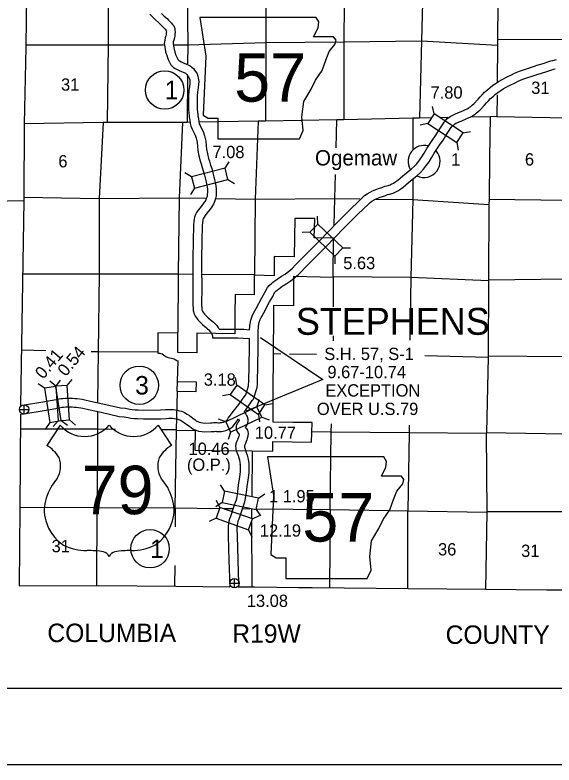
# Model space of a CAD drawing. Extents: x 369523 to 838377, y 495025 to 936819.
# Drawn here: x 574004 to 611048, y 495025 to 546526 of the extents above; entities that cross this region are included whole.
import ezdxf

# ---------------------------------------------------------------- set-up
doc = ezdxf.new("R2010")
doc.units = 0
for name, color, linetype in [('1', 7, 'Continuous'), ('21', 7, 'Continuous'), ('22', 7, 'Continuous'), ('6', 7, 'Continuous'), ('DSN_BRDG_Annotation', 7, 'Continuous'), ('DSN_DRFT_Common-Annotations', 7, 'Continuous'), ('DSN_DRFT_Common-Line', 7, 'Continuous'), ('DSN_DRFT_Junk-No-Plot', 7, 'Continuous'), ('Level 1', 7, 'Continuous'), ('Level 11', 7, 'Continuous'), ('Level 15', 7, 'Continuous'), ('Level 2', 7, 'Continuous'), ('Level 21', 7, 'Continuous'), ('Level 22', 7, 'Continuous'), ('Level 6', 7, 'Continuous')]:
    doc.layers.add(name, color=color, linetype=linetype)

msp = doc.modelspace()

# ---------------------------------------------------------------- linework, layer by layer
at = {"layer": '1'}
for start, end in [(75.3617, 209.3353), (243.6186, 40.9144)]:
    msp.add_arc((602121, 536472), 1100, start, end, dxfattribs=at)
at = {"layer": '21'}
for p, q in [((558537, 500305), (833097, 500305)), ((838377, 495025), (542697, 495025))]:
    msp.add_line(p, q, dxfattribs=at)
at = {"layer": '22'}
for points in [[(586711, 546363), (587111, 543698), (586933, 539657), (587289, 539435), (587955, 539435), (587955, 538014), (593550, 538014), (593817, 538591), (593728, 539524), (593861, 540589), (594350, 541433), (594661, 542055), (595105, 542721), (595371, 543432), (595593, 544009), (595993, 544497), (596082, 544808), (595904, 545030), (594527, 545030), (594838, 545652), (594883, 546052), (594698, 546359)], [(591366, 516187), (591765, 513522), (591588, 509481), (591943, 509259), (592609, 509259), (592609, 507838), (598205, 507838), (598471, 508415), (598382, 509348), (598516, 510414), (599004, 511257), (599315, 511879), (599759, 512545), (600025, 513256), (600248, 513833), (600647, 514322), (600736, 514632), (600558, 514854), (599182, 514854), (599493, 515476), (599537, 515876), (599353, 516183)]]:
    msp.add_lwpolyline(points, close=True, dxfattribs=at)
at = {"layer": '6'}
for p, q in [((577099, 518369), (576190, 516964)), ((583855, 518369), (584764, 516964))]:
    msp.add_line(p, q, dxfattribs=at)
for centre, radius, start, end in [((578791, 519793), 2211, 220.075, 319.6701), ((582163, 519793), 2211, 220.3299, 319.925), ((575003, 514924), 2361, 30.7809, 59.9883), ((585951, 514924), 2361, 120.0117, 149.2191), ((575522, 515546), 1618, 328.8105, 21.2108), ((585432, 515546), 1618, 158.7892, 211.1895), ((579755, 512229), 3776, 138.9565, 162.6913), ((581200, 512229), 3776, 17.3087, 41.0435), ((578508, 512538), 2495, 160.9576, 197.3819), ((582446, 512538), 2495, 342.6181, 19.0424), ((578914, 512546), 2887, 195.1074, 237.1312), ((582040, 512546), 2887, 302.8688, 344.8926), ((578968, 513455), 3707, 244.0771, 269.5779), ((581986, 513455), 3707, 270.4221, 295.9229), ((579054, 502959), 6790, 81.1942, 90.9539), ((579903, 509047), 651, 28.0342, 72.9864), ((581051, 509047), 651, 107.0136, 151.9658), ((581901, 502959), 6790, 89.0461, 98.8058)]:
    msp.add_arc(centre, radius, start, end, dxfattribs=at)
at = {"layer": 'DSN_DRFT_Common-Annotations'}
for p, q in [((574629, 519118), (574629, 519768)), ((574304, 519443), (574954, 519443)), ((589084, 507183), (589084, 507833)), ((588759, 507508), (589409, 507508))]:
    msp.add_line(p, q, dxfattribs=at)
for centre in [(574629, 519443), (589084, 507508)]:
    msp.add_circle(centre, 325, dxfattribs=at)
at = {"layer": 'DSN_DRFT_Common-Line'}
for centre in [(584289, 541376), (582544, 521101), (583291, 509875)]:
    msp.add_circle(centre, 1320, dxfattribs=at)
at = {"layer": 'DSN_DRFT_Junk-No-Plot'}
msp.add_line((576804, 521033), (576806, 521001), dxfattribs=at)
msp.add_lwpolyline([(590887, 524386), (595159, 521504), (589894, 519317)], dxfattribs=at)
at = {"layer": 'Level 1'}
for p, q in [((587449, 536224), (587449, 536225)), ((586876, 536047), (586876, 536046)), ((589477, 515658), (589476, 515678)), ((590074, 515725), (590075, 515705))]:
    msp.add_line(p, q, dxfattribs=at)
for points in [[(583274, 546579), (583427, 546421), (583658, 546195), (583857, 546013), (584049, 545838), (584129, 545762), (584239, 545636), (584314, 545552), (584379, 545481), (584394, 545463), (584400, 545448), (584401, 545437), (584408, 545355), (584403, 545291), (584392, 545193), (584370, 545087), (584335, 544959), (584294, 544806), (584265, 544568), (584294, 544317), (584357, 544005), (584431, 543749), (584477, 543613), (584528, 543479), (584579, 543372), (584650, 543232), (584714, 543102), (584896, 542930), (585023, 542851), (585153, 542782), (585333, 542697), (585505, 542631), (585676, 542550), (585721, 542525), (585765, 542490), (585823, 542436), (585868, 542379), (585922, 542303), (585961, 542233), (585987, 542154), (586009, 542073), (586027, 541927), (586023, 541811), (585996, 541611), (585953, 541313), (585929, 540971), (585924, 540693), (585922, 540415), (585928, 540065), (585946, 539737), (585970, 539652), (585981, 539531), (586014, 539307), (586051, 539082), (586095, 538888), (586175, 538678), (586274, 538493), (586378, 538285), (586461, 538061), (586524, 537785), (586545, 537493), (586579, 537221), (586648, 536859), (586730, 536521), (586794, 536313), (586876, 536047)], [(584070, 546631), (584262, 546456), (584457, 546277), (584562, 546178), (584688, 546033), (584758, 545955), (584831, 545876), (584911, 545780), (584990, 545597), (584999, 545487), (585010, 545357), (585000, 545233), (584985, 545099), (584955, 544949), (584914, 544801), (584884, 544691), (584869, 544565), (584887, 544411), (584940, 544148), (585003, 543929), (585042, 543816), (585080, 543716), (585118, 543637), (585187, 543499), (585205, 543464), (585263, 543408), (585323, 543372), (585423, 543318), (585568, 543250), (585742, 543183), (585952, 543083), (586054, 543026), (586156, 542947), (586268, 542842), (586349, 542737), (586428, 542626), (586514, 542475), (586561, 542328), (586599, 542192), (586629, 541952), (586621, 541760), (586590, 541528), (586550, 541250), (586529, 540944), (586524, 540685), (586522, 540418), (586527, 540086), (586541, 539837), (586563, 539761), (586577, 539601), (586606, 539399), (586640, 539198), (586671, 539063), (586722, 538927), (586807, 538768), (586929, 538525), (587038, 538233), (587119, 537873), (587142, 537552), (587172, 537315), (587235, 536985), (587308, 536680), (587367, 536490), (587449, 536224)], [(587449, 536225), (587525, 535983), (587600, 535682), (587676, 535413), (587726, 535216), (587766, 535022), (587802, 534801), (587823, 534588), (587834, 534385), (587819, 534114), (587786, 533921), (587737, 533770), (587647, 533541), (587483, 533285), (587317, 533069), (587198, 532912), (587076, 532759), (587001, 532652), (586957, 532566), (586917, 532474), (586905, 532416), (586897, 532301), (586872, 532037), (586866, 531727), (586851, 531314), (586830, 529464), (586835, 527512), (586820, 526961), (586831, 526609), (586840, 526439), (586843, 526356), (586848, 526315), (586855, 526270), (586860, 526248), (586886, 526194), (586908, 526154), (586963, 526076), (587033, 525985), (587119, 525889), (587290, 525728), (587429, 525610), (587539, 525522), (587650, 525431), (587772, 525308), (587867, 525194), (587947, 525098), (588004, 525013), (588035, 524958)], [(586876, 536046), (586947, 535821), (587020, 535527), (587096, 535257), (587141, 535081), (587176, 534913), (587207, 534724), (587224, 534543), (587233, 534386), (587222, 534180), (587202, 534065), (587172, 533973), (587110, 533815), (586992, 533630), (586841, 533434), (586724, 533281), (586595, 533117), (586486, 532962), (586415, 532824), (586341, 532654), (586310, 532497), (586299, 532351), (586272, 532071), (586266, 531744), (586251, 531328), (586230, 529467), (586235, 527519), (586220, 526960), (586231, 526583), (586241, 526412), (586244, 526311), (586254, 526231), (586265, 526163), (586286, 526054), (586353, 525917), (586398, 525836), (586480, 525720), (586571, 525601), (586690, 525469), (586889, 525281), (587047, 525147), (587162, 525055), (587245, 524987), (587328, 524903), (587406, 524810), (587467, 524736), (587492, 524699), (587508, 524670), (587534, 524606), (587556, 524539), (587567, 524492), (587571, 524460), (587567, 524359)], [(588035, 524958), (589105, 524956), (589316, 524964), (589723, 524945), (590125, 524913)], [(587567, 524359), (589116, 524356), (589314, 524364), (589685, 524346), (590119, 524311)], [(589755, 519288), (589864, 519115), (589895, 519067), (589921, 519021), (589955, 518946), (589979, 518873), (589996, 518790), (590003, 518706), (590001, 518634), (589990, 518549), (589973, 518478), (589949, 518414), (589935, 518380), (589912, 518336), (589874, 518276), (589844, 518234), (589823, 518204), (589852, 518180), (589888, 518148), (589936, 518095), (589989, 518006), (590016, 517909), (590020, 517811), (589996, 517596), (589969, 517451), (589939, 517347)], [(589363, 518785), (589381, 518756), (589387, 518746), (589395, 518728), (589398, 518719), (589401, 518704), (589403, 518688), (589402, 518681), (589400, 518662), (589398, 518653), (589392, 518637), (589390, 518633), (589376, 518611), (589356, 518583), (589321, 518533), (589309, 518517), (589280, 518475), (589251, 518425), (589229, 518372), (589211, 518310), (589198, 518224), (589199, 518151), (589209, 518078), (589226, 518019), (589251, 517957), (589300, 517875), (589351, 517816), (589400, 517774), (589411, 517765), (589402, 517684), (589384, 517588), (589370, 517539), (589325, 517424)], [(589325, 517424), (589312, 517388), (589296, 517349), (589250, 517253), (589213, 517150), (589188, 517068), (589164, 516923), (589175, 516787), (589190, 516701), (589215, 516600), (589271, 516445), (589334, 516276), (589389, 516116), (589428, 515975), (589461, 515807), (589477, 515658)], [(589939, 517347), (589898, 517242), (589847, 517110), (589803, 517019), (589783, 516962), (589774, 516932), (589768, 516897), (589771, 516865), (589777, 516826), (589790, 516775), (589835, 516651), (589899, 516478), (589963, 516292), (590012, 516111), (590054, 515898), (590074, 515725)], [(589476, 515678), (589483, 515520), (589469, 515156), (589432, 514809), (589347, 514238), (589297, 513809), (589241, 513446), (589194, 513221), (589143, 513055), (589076, 512866), (588983, 512593), (588879, 512298), (588811, 512099), (588753, 511936), (588708, 511760), (588678, 511614), (588657, 511397), (588650, 511234), (588666, 510745), (588708, 509083), (588771, 507267)], [(590075, 515705), (590083, 515522), (590068, 515113), (590027, 514733), (589942, 514159), (589892, 513728), (589831, 513339), (589776, 513073), (589713, 512868), (589643, 512669), (589550, 512396), (589446, 512101), (589377, 511901), (589327, 511761), (589293, 511625), (589272, 511524), (589256, 511356), (589251, 511231), (589266, 510762), (589308, 509100), (589363, 507501), (589396, 507407), (589350, 507258)]]:
    msp.add_lwpolyline(points, dxfattribs=at)
at = {"layer": 'Level 11'}
msp.add_line((598005, 534099), (598031, 534121), dxfattribs=at)
for points in [[(609797, 543048), (610301, 543185), (610703, 543332), (610840, 543376), (610971, 543411), (611208, 543475)], [(598031, 534121), (598202, 534248), (598406, 534363), (598581, 534445), (598880, 534570), (598994, 534616), (599222, 534689), (599427, 534763), (599574, 534802), (599783, 534861), (599861, 534899), (600011, 534980), (600184, 535091), (600315, 535188), (600485, 535328), (600655, 535476), (601251, 535967), (601456, 536138), (601618, 536314), (601803, 536561), (601957, 536782), (602113, 537028), (602306, 537362), (602685, 537917), (602924, 538268), (603112, 538568), (603341, 538917), (603425, 539047), (603509, 539161), (603586, 539262), (603713, 539409), (603815, 539488), (603903, 539553), (604038, 539627), (604190, 539696), (604286, 539740), (604431, 539801), (604826, 539963), (604971, 540027), (605029, 540053), (605084, 540080), (605192, 540145), (605250, 540186), (605325, 540250), (605450, 540347), (605532, 540423), (605833, 540754), (605970, 540897), (606106, 541051), (606282, 541224), (606490, 541405), (606651, 541548), (606845, 541697), (607063, 541845), (607239, 541960), (607480, 542105), (607824, 542278), (608124, 542419), (608336, 542525), (608676, 542680), (609783, 543043)], [(609955, 542469), (610484, 542613), (610897, 542764), (611010, 542800), (611128, 542832)], [(598417, 533662), (598530, 533745), (598681, 533829), (598824, 533896), (599107, 534015), (599197, 534051), (599415, 534120), (599606, 534189), (599733, 534223), (599997, 534298), (600136, 534365), (600316, 534463), (600525, 534596), (600685, 534715), (600873, 534871), (601043, 535019), (601634, 535505), (601870, 535702), (602080, 535930), (602289, 536210), (602457, 536449), (602627, 536717), (602814, 537042), (603181, 537579), (603426, 537939), (603617, 538243), (603844, 538589), (603920, 538706), (603990, 538802), (604052, 538884), (604127, 538970), (604178, 539010), (604228, 539047), (604306, 539090), (604439, 539150), (604528, 539191), (604661, 539247), (605060, 539411), (605216, 539479), (605287, 539511), (605373, 539554), (605519, 539642), (605618, 539711), (605704, 539785), (605838, 539889), (605958, 539999), (606272, 540345), (606411, 540491), (606542, 540638), (606690, 540784), (606886, 540955), (607033, 541085), (607197, 541211), (607395, 541346), (607557, 541451), (607770, 541580), (608086, 541739), (608385, 541879), (608595, 541983), (608894, 542120), (609970, 542473)], [(590125, 524913), (590125, 524926), (590140, 525085), (590150, 525207), (590211, 525582), (590304, 525850), (590396, 526043), (590581, 526362), (590975, 527109), (591185, 527482), (591347, 527803), (591480, 527951), (591647, 528112), (591734, 528177), (591859, 528278), (592029, 528397), (592324, 528582), (592572, 528736), (592710, 528843), (592887, 528986), (593081, 529149), (593265, 529338), (593473, 529561), (594937, 531020), (596168, 532300), (597107, 533242), (597559, 533681), (597836, 533939), (598005, 534099)], [(589755, 519288), (589860, 519422), (590125, 519786), (590223, 519918), (590314, 520044), (590392, 520138), (590585, 520730), (590648, 520956), (590660, 521147), (590668, 521301), (590713, 523642), (590725, 524895), (590738, 525032), (590746, 525134), (590795, 525435), (590860, 525622), (590927, 525763), (591106, 526072), (591502, 526822), (591714, 527200), (591847, 527461), (591912, 527534), (592036, 527654), (592103, 527703), (592220, 527799), (592360, 527896), (592642, 528073), (592917, 528244), (593082, 528373), (593268, 528522), (593490, 528710), (593699, 528924), (593904, 529144), (595365, 530600), (596597, 531880), (597528, 532815), (597973, 533246), (598246, 533502), (598417, 533662)], [(589010, 519313), (589382, 519784), (589637, 520135), (589756, 520304), (589847, 520420), (589858, 520433), (590010, 520903), (590053, 521056), (590061, 521182), (590068, 521323), (590113, 523650), (590119, 524311)], [(574377, 519714), (576045, 519994), (576834, 520120), (577146, 520185), (577281, 520195), (577459, 520213), (577704, 520216), (577967, 520213), (578120, 520198), (578271, 520186), (578624, 520145), (578804, 520105), (579193, 520016), (580049, 519828), (581262, 519556), (581598, 519518), (581889, 519468), (582066, 519433), (582256, 519411), (582467, 519407), (582843, 519396), (583999, 519404), (584358, 519429), (584570, 519434), (584775, 519438), (584882, 519429), (585023, 519414), (585170, 519389), (585229, 519374), (585344, 519349), (585454, 519314), (585573, 519273), (585662, 519232), (585846, 519126), (585988, 519027), (586110, 518938), (586224, 518852), (586377, 518732), (586464, 518666), (586507, 518640), (586568, 518611), (586660, 518572), (586767, 518540), (586920, 518511), (587036, 518502), (587443, 518515), (587546, 518523), (587672, 518534), (587805, 518542), (587893, 518536), (588000, 518531), (588063, 518531), (588132, 518535), (588210, 518547), (588281, 518560), (588327, 518570), (588374, 518586), (588421, 518610), (588469, 518635), (588516, 518667), (588531, 518680), (588599, 518761), (588652, 518836), (589010, 519313)], [(574476, 519122), (576142, 519402), (576943, 519530), (577228, 519589), (577333, 519597), (577494, 519614), (577704, 519616), (577933, 519613), (578067, 519600), (578212, 519588), (578524, 519552), (578671, 519520), (579062, 519430), (579919, 519242), (581163, 518964), (581513, 518924), (581780, 518878), (581974, 518840), (582215, 518812), (582451, 518807), (582837, 518796), (584022, 518804), (584387, 518829), (584583, 518834), (584756, 518837), (584825, 518832), (584940, 518819), (585048, 518801), (585092, 518790), (585189, 518769), (585265, 518745), (585349, 518715), (585387, 518698), (585524, 518619), (585639, 518539), (585751, 518457), (585859, 518375), (586010, 518258), (586129, 518166), (586228, 518109), (586322, 518064), (586456, 518007), (586624, 517956), (586841, 517916), (587021, 517901), (587476, 517916), (587594, 517925), (587715, 517935), (587802, 517940), (587858, 517937), (587990, 517930), (588083, 517932), (588194, 517937), (588309, 517955), (588402, 517972), (588488, 517992), (588606, 518030), (588695, 518076), (588776, 518118), (588885, 518192), (588964, 518262), (589074, 518394), (589262, 518653), (589363, 518785)]]:
    msp.add_lwpolyline(points, dxfattribs=at)
at = {"layer": 'Level 15'}
for points in [[(607253, 555266), (607227, 550182), (607221, 549875), (607155, 544853), (607158, 544454), (607140, 541956)], [(607133, 541048), (607122, 539547)], [(602612, 539454), (601808, 539438), (601355, 539433), (596605, 539336), (596125, 539325), (591217, 539245), (590722, 539229), (586666, 539168)], [(603753, 539477), (603278, 539467)], [(607122, 539547), (606657, 539533), (605337, 539508)], [(606657, 539533), (606624, 536711)], [(607122, 539547), (611993, 539458), (612444, 539453), (617299, 539374), (617701, 539366), (622612, 539310), (623005, 539304), (627956, 539199), (628364, 539208), (633277, 539183), (633678, 539178), (638635, 539067), (643567, 539006), (643906, 539013)], [(585992, 539158), (585834, 539155), (585528, 539147), (580344, 539155), (580059, 539149), (574640, 539047)], [(606624, 536711), (606590, 533853), (606574, 533509), (606546, 528350), (606548, 528278), (606522, 523094), (606517, 523040), (606397, 517856), (606395, 517790), (606422, 512411), (606420, 512379), (606348, 507094)]]:
    msp.add_lwpolyline(points, dxfattribs=at)
at = {"layer": 'Level 2'}
for points in [[(593163, 528591), (595878, 528520), (595899, 531209), (594574, 531223), (594602, 532557), (593232, 532560), (593186, 529914), (591824, 529939), (591805, 528626), (590447, 528662), (590433, 527311)], [(586386, 517986), (586367, 516650), (587672, 516630), (590299, 516590), (591715, 516571), (591726, 517237), (594392, 517202), (594405, 517867), (594419, 518535), (593098, 518552), (591741, 518570), (591752, 520573), (591768, 523248), (591786, 525935), (591791, 526608), (593156, 526580), (593163, 528591)], [(590433, 527311), (589127, 527323), (589115, 525976), (589104, 524629), (587803, 524649), (586502, 524669), (586497, 523329), (585198, 523353), (585201, 524688)], [(585201, 524688), (583821, 524698), (583821, 523364)], [(583821, 523364), (583821, 523315), (583949, 523304), (584024, 523286), (584109, 523249), (584206, 523198), (584297, 523133), (584366, 523078), (584408, 523048), (584473, 523026), (584626, 522985), (584762, 522959), (584844, 522939), (584927, 522910), (585015, 522873), (585136, 522809), (585186, 522788), (585155, 521348)], [(585155, 521348), (586455, 521325), (586441, 520657), (585141, 520680), (585084, 518007), (586386, 517986)]]:
    msp.add_lwpolyline(points, dxfattribs=at)
at = {"layer": 'Level 21'}
for p, q in [((602812, 539729), (602705, 540246)), ((602377, 539066), (601860, 538959)), ((604798, 538424), (605315, 538532)), ((604364, 537762), (604471, 537245)), ((588443, 535999), (588713, 536452)), ((586140, 535414), (585686, 535684)), ((588638, 535231), (589092, 534961)), ((586335, 534646), (586065, 534193)), ((594816, 532174), (594805, 532702)), ((594266, 531604), (593739, 531593)), ((596528, 530527), (597056, 530538)), ((595979, 529957), (595989, 529429)), ((576030, 520891), (575603, 521200)), ((576805, 521033), (576406, 521380)), ((576812, 521016), (577122, 521444)), ((577595, 521088), (577941, 521487)), ((589242, 521116), (589152, 521636)), ((576804, 521033), (576806, 521001)), ((588786, 520468), (588266, 520378)), ((590631, 519620), (590808, 520118)), ((591185, 519748), (591705, 519839)), ((576970, 518663), (576624, 518265)), ((577189, 518670), (577617, 518361)), ((577760, 518718), (578159, 518372)), ((588486, 518599), (587988, 518776)), ((590729, 519101), (590819, 518580)), ((590972, 518905), (591469, 518728)), ((576407, 518545), (576097, 518117)), ((588826, 517884), (588650, 517386)), ((588413, 513829), (588124, 514271)), ((590739, 513345), (591181, 513635)), ((588252, 513054), (587810, 512764)), ((588088, 512717), (587862, 513194)), ((590578, 512570), (590867, 512128)), ((587823, 511971), (587346, 511744)), ((590327, 511921), (590804, 512147)), ((590061, 511174), (590288, 510698))]:
    msp.add_line(p, q, dxfattribs=at)
for points in [[(602377, 539066), (604364, 537762), (604798, 538424), (602812, 539729)], [(586335, 534646), (588638, 535231), (588443, 535999), (586140, 535414)], [(594266, 531604), (595979, 529957), (596528, 530527), (594816, 532174)], [(576030, 520891), (576407, 518545), (577189, 518670), (576812, 521016)], [(576805, 521033), (576970, 518663), (577760, 518718), (577595, 521088)], [(588786, 520468), (590729, 519101), (591185, 519748), (589242, 521116)], [(590631, 519620), (588486, 518599), (588826, 517884), (590972, 518905)], [(590739, 513345), (588413, 513829), (588252, 513054), (590578, 512570)], [(587823, 511971), (590061, 511174), (590327, 511921), (588088, 512717)]]:
    msp.add_lwpolyline(points, close=True, dxfattribs=at)
at = {"layer": 'Level 22'}
for points in [[(596644, 555197), (596660, 550018), (596613, 544678), (596605, 539336)], [(602030, 555217), (602083, 550041), (601948, 544747), (601808, 539438)], [(585826, 555104), (585821, 549773), (585878, 544485), (585867, 543180)], [(591267, 555083), (591213, 549925), (591236, 544647), (591217, 539245)], [(580404, 550380), (580401, 549793), (580414, 544480), (580344, 539155)], [(574730, 544481), (580414, 544480), (584206, 544483)], [(584919, 544484), (585878, 544485), (591236, 544647), (596613, 544678), (601948, 544747), (607158, 544454)], [(607155, 544853), (612470, 544877), (615537, 544823)], [(585861, 542389), (585834, 539155)], [(590722, 539229), (590510, 533884), (590460, 528681)], [(596079, 537405), (596125, 539325)], [(601355, 539433), (601350, 537280)], [(580059, 539149), (579783, 533935), (579791, 528741), (579715, 523412), (579685, 519945)], [(585210, 524732), (585239, 528725), (585299, 533967), (585528, 539147)], [(595930, 532089), (595995, 533930), (596035, 535571)], [(601345, 535221), (601342, 533856), (601214, 528490), (601150, 524187)], [(574613, 534019), (579783, 533935), (585299, 533967), (587093, 533938)], [(587814, 533927), (590510, 533884), (595995, 533930), (597699, 533907)], [(598817, 533891), (601342, 533856), (606574, 533509)], [(638581, 533778), (633207, 533747), (627798, 533807), (622606, 533833), (617280, 533772), (611916, 533786), (606590, 533853)], [(586199, 528717), (585239, 528725), (579791, 528741), (574500, 528732)], [(590460, 528681), (586858, 528712)], [(606548, 528278), (601214, 528490), (595889, 528540)], [(595889, 526483), (595889, 528540)], [(606546, 528350), (611956, 528418), (617250, 528485), (622593, 528465), (627855, 528425), (633153, 528408), (638592, 528456)], [(595889, 524154), (595889, 524496)], [(574470, 523535), (576127, 523496)], [(579245, 523423), (579715, 523412), (583877, 523392)], [(591785, 523271), (592278, 523266)], [(592874, 523261), (594729, 523244)], [(602159, 523144), (606517, 523040)], [(638496, 523156), (633068, 523058), (627850, 523038), (622525, 523083), (617153, 523035), (611826, 523059), (606522, 523094)], [(585152, 520701), (585176, 521362)], [(579680, 519262), (579670, 518080), (579657, 512718)], [(595664, 512562), (595731, 517880), (595748, 518456)], [(601099, 518355), (601095, 517837), (601007, 512470)], [(580918, 518070), (579670, 518080), (574381, 518086)], [(585099, 518033), (584097, 518042)], [(585019, 512684), (585099, 518033)], [(606395, 517790), (601095, 517837), (595731, 517880), (594405, 517898)], [(606397, 517856), (611803, 517767), (617115, 517685), (622474, 517614), (627724, 517638), (633080, 517596), (638470, 517867)], [(590294, 516567), (590290, 513444)], [(574335, 512738), (579657, 512718), (585019, 512684), (588040, 512649)], [(579627, 507365), (579657, 512718)], [(585019, 512684), (585008, 511388)], [(588388, 512645), (588972, 512638)], [(589643, 512630), (590139, 512625)], [(590291, 511978), (590289, 512623)], [(590574, 512620), (595664, 512562), (601007, 512470), (606420, 512379)], [(595664, 512562), (595616, 507221)], [(600994, 507180), (601007, 512470)], [(638454, 512581), (633091, 512216), (627662, 512238), (622390, 512304), (617013, 512300), (611671, 512414), (606422, 512411)], [(590311, 507281), (590292, 511730)], [(584987, 508731), (584975, 507321)]]:
    msp.add_lwpolyline(points, dxfattribs=at)
at = {"layer": 'Level 6'}
for points in [[(574821, 550970), (574837, 549703), (574826, 549545), (574743, 544452), (574742, 544314), (574640, 539047), (574618, 533995), (574605, 533769), (571248, 533702)], [(574605, 533769), (574393, 519714)], [(574386, 519123), (574327, 512645), (574284, 507336), (579720, 507343), (585060, 507295), (588771, 507267)], [(589350, 507262), (590476, 507254), (593492, 507217), (594438, 507212), (601019, 507156), (606348, 507094), (610558, 507061)], [(610558, 507061), (612051, 507048), (621854, 506938)]]:
    msp.add_lwpolyline(points, dxfattribs=at)

# ---------------------------------------------------------------- texts
at = {"layer": '1'}
msp.add_text('Ogemaw', height=1056, dxfattribs=at).set_placement((594621, 536194))
at = {"layer": '21'}
for s, p in [('COLUMBIA', (576228, 503465)), ('R19W', (588937, 503415)), ('COUNTY', (603598, 503341))]:
    msp.add_text(s, height=1267.2, dxfattribs=at).set_placement(p)
at = {"layer": '22'}
for p in [(589065, 540577), (593747, 510367)]:
    msp.add_text('57', height=3326.4, dxfattribs=at).set_placement(p)
at = {"layer": '6'}
msp.add_text('79', height=3326.4, dxfattribs=at).set_placement((578580, 512248))
at = {"layer": 'DSN_BRDG_Annotation'}
msp.add_text('13.08', height=844.8, dxfattribs=at).set_placement((589937, 505877))
at = {"layer": 'DSN_DRFT_Common-Annotations'}
msp.add_text('STEPHENS', height=1848, dxfattribs=at).set_placement((593309, 524565))
at = {"layer": 'DSN_DRFT_Common-Line'}
for s, p in [('1', (584289, 540743)), ('3', (582261, 520467)), ('1', (583291, 509241))]:
    msp.add_text(s, height=1267, dxfattribs=at).set_placement(p)
at = {"layer": 'DSN_DRFT_Junk-No-Plot'}
for s, p in [('7.80', (602564, 540784)), ('7.08', (587577, 536698)), ('5.63', (596562, 529073)), ('S.H. 57, S-1', (595260, 522833)), ('9.67-10.74', (595474, 521587)), ('3.18', (586979, 521070)), ('EXCEPTION', (595329, 520326)), ('OVER U.S.79', (594752, 519058)), ('10.77', (590486, 517423)), ('10.46', (585929, 516319)), ('(O.P.)', (585822, 515226)), ('1 1.95', (591462, 513059)), ('12.19', (590835, 510705))]:
    msp.add_text(s, height=844.8, dxfattribs=at).set_placement(p)
for s, p in [('0.41', (575947, 521472)), ('0.54', (577494, 521652))]:
    msp.add_text(s, height=844.8, rotation=50, dxfattribs=at).set_placement(p)
at = {"layer": 'Level 22'}
for s, height, p in [('31', 844.8, (577169, 541330)), ('31', 844.8, (609483, 541106)), ('6', 845, (576984, 536064)), ('1', 845, (603980, 536189)), ('6', 845, (609050, 536189)), ('31', 844.8, (576523, 509637)), ('36', 844.8, (603077, 509414)), ('31', 844.8, (608787, 509314))]:
    msp.add_text(s, height=height, dxfattribs=at).set_placement(p)

doc.saveas('drawing.dxf')
